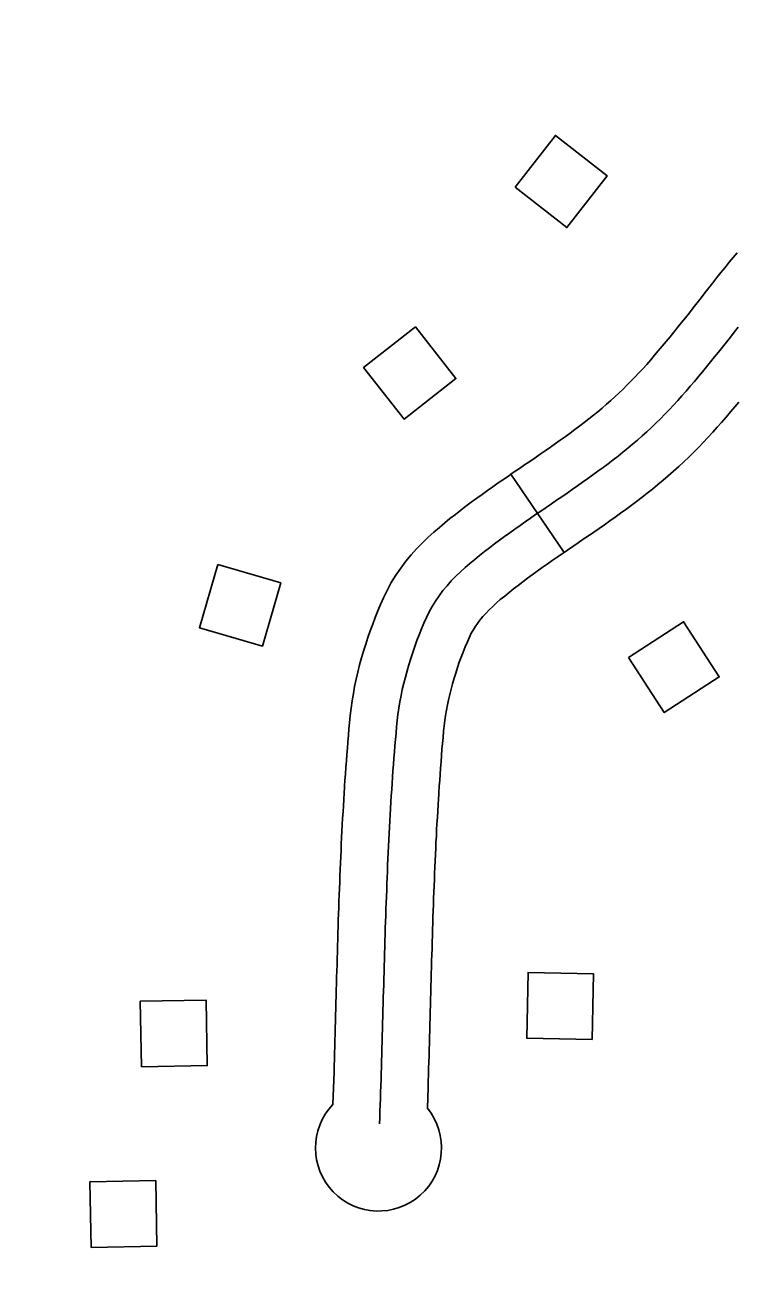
# Model space of a CAD drawing. Extents: x -19 to 366, y -4 to 359.
# Drawn here: x 138.405 to 138.6191, y 196.2978 to 196.672 of the extents above; entities that cross this region are included whole.
import ezdxf

# ---------------------------------------------------------------- set-up
doc = ezdxf.new("R2010")
doc.units = 0
for name, color, linetype in [('21', 7, 'Continuous'), ('R_ROW', 7, 'Continuous'), ('Sheet Fence', 7, 'Continuous')]:
    doc.layers.add(name, color=color, linetype=linetype)

msp = doc.modelspace()

# ---------------------------------------------------------------- linework, layer by layer
at = {"layer": '21'}
for points in [[(138.55232, 196.62325), (138.56445, 196.63879), (138.58003, 196.62663), (138.5679, 196.61109)], [(138.52236, 196.58124), (138.53453, 196.56573), (138.51898, 196.55352), (138.50681, 196.56903)], [(138.46297, 196.50982), (138.4819, 196.50432), (138.47638, 196.48533), (138.45745, 196.49083)], [(138.58645, 196.48192), (138.603, 196.49263), (138.61374, 196.47604), (138.5972, 196.46532)], [(138.57554, 196.36703), (138.55583, 196.36745), (138.55625, 196.38722), (138.57596, 196.3868)], [(138.44, 196.35888), (138.43966, 196.37859), (138.45943, 196.37894), (138.45977, 196.35923)], [(138.42486, 196.30459), (138.42452, 196.3243), (138.44429, 196.32465), (138.44463, 196.30494)]]:
    msp.add_lwpolyline(points, close=True, dxfattribs=at)
at = {"layer": 'R_ROW'}
for p, q in [((138.56709, 196.51349), (138.55107, 196.53695)), ((138.52938, 196.44067), (138.52938, 196.44067))]:
    msp.add_line(p, q, dxfattribs=at)
for points in [[(138.55107, 196.53695), (138.55208, 196.53764), (138.55366, 196.53872), (138.55521, 196.53977), (138.55675, 196.54084), (138.55836, 196.54193), (138.55989, 196.54298), (138.56142, 196.54404), (138.56297, 196.54511), (138.56445, 196.54615), (138.56593, 196.5472), (138.56737, 196.54824), (138.56886, 196.54932), (138.57033, 196.5504), (138.57176, 196.55147), (138.57312, 196.55251), (138.57449, 196.55358), (138.5759, 196.5547), (138.57721, 196.55576), (138.57849, 196.55684), (138.57984, 196.55799), (138.5811, 196.55909), (138.58231, 196.56019), (138.58355, 196.56135), (138.58479, 196.56253), (138.58598, 196.5637), (138.58714, 196.56489), (138.58838, 196.56618), (138.58958, 196.56745), (138.59073, 196.56869), (138.5919, 196.56999), (138.59311, 196.57136), (138.59429, 196.5727), (138.5954, 196.574), (138.59658, 196.57542), (138.59779, 196.57685), (138.59893, 196.57824), (138.60008, 196.57964), (138.6012, 196.58105), (138.60237, 196.58252), (138.60355, 196.584), (138.60473, 196.5855), (138.6059, 196.58699), (138.60708, 196.58849), (138.60828, 196.59), (138.60942, 196.59145), (138.61059, 196.59296), (138.61183, 196.59453), (138.61302, 196.59604), (138.61422, 196.59755), (138.61547, 196.59911), (138.61674, 196.60068), (138.61794, 196.60213), (138.61907, 196.60354)], [(138.54918, 196.51826), (138.55073, 196.51937), (138.55226, 196.52047), (138.55382, 196.52157), (138.55537, 196.52266), (138.55695, 196.52374), (138.5585, 196.52483), (138.56008, 196.5259), (138.56166, 196.52698), (138.56324, 196.52805), (138.56479, 196.52913), (138.56637, 196.5302), (138.56795, 196.53128), (138.5695, 196.53236), (138.57108, 196.53345), (138.57263, 196.53454), (138.57419, 196.53564), (138.57572, 196.53675), (138.57725, 196.53786), (138.57878, 196.53899), (138.58031, 196.54013), (138.58181, 196.54127), (138.58329, 196.54243), (138.58477, 196.54361), (138.58625, 196.5448), (138.58768, 196.54601), (138.58912, 196.54724), (138.59055, 196.54848), (138.59193, 196.54974), (138.59331, 196.55103), (138.59467, 196.55233), (138.59603, 196.55366), (138.59734, 196.555), (138.59865, 196.55636), (138.59996, 196.55774), (138.60124, 196.55914), (138.6025, 196.56054), (138.60376, 196.56196), (138.60502, 196.5634), (138.60626, 196.56484), (138.60747, 196.5663), (138.6087, 196.56776), (138.60991, 196.56923), (138.61112, 196.57071), (138.61231, 196.5722), (138.6135, 196.57369), (138.61469, 196.57519), (138.61587, 196.57669), (138.61706, 196.57819), (138.61824, 196.5797), (138.61943, 196.58121)], [(138.56709, 196.51349), (138.56808, 196.51417), (138.56966, 196.51524), (138.57127, 196.51634), (138.57283, 196.51741), (138.57438, 196.51848), (138.57601, 196.51959), (138.57759, 196.52068), (138.57919, 196.52179), (138.58082, 196.52293), (138.58245, 196.52409), (138.58406, 196.52525), (138.58564, 196.5264), (138.58723, 196.52757), (138.58885, 196.52878), (138.5905, 196.53003), (138.59209, 196.53129), (138.59365, 196.53252), (138.59529, 196.53384), (138.59688, 196.53518), (138.5984, 196.53648), (138.6, 196.53788), (138.60155, 196.5393), (138.60307, 196.54071), (138.60456, 196.54213), (138.60608, 196.54362), (138.60754, 196.54512), (138.60891, 196.54655), (138.61033, 196.54804), (138.61175, 196.54958), (138.6131, 196.55109), (138.61441, 196.55256), (138.61575, 196.55409), (138.61711, 196.55568), (138.61836, 196.55717), (138.61962, 196.55867)], [(138.55107, 196.53695), (138.55044, 196.53652), (138.54887, 196.53543), (138.54727, 196.53433), (138.54564, 196.53319), (138.54401, 196.53203), (138.54244, 196.5309), (138.54084, 196.52976), (138.53918, 196.52854), (138.53757, 196.52733), (138.53601, 196.52614), (138.5344, 196.52491), (138.53276, 196.52361), (138.53119, 196.52233), (138.52958, 196.521), (138.52788, 196.51953), (138.5262, 196.518), (138.52446, 196.51633), (138.52274, 196.51453), (138.52112, 196.51273), (138.51952, 196.5108), (138.51799, 196.50878), (138.5165, 196.50664), (138.51511, 196.50438), (138.51385, 196.50206), (138.51279, 196.49984), (138.5119, 196.49783), (138.51108, 196.49588), (138.5103, 196.49393), (138.50954, 196.49195), (138.50878, 196.48989), (138.5081, 196.48789), (138.50743, 196.48588), (138.50679, 196.48378), (138.5062, 196.48175), (138.50561, 196.47964), (138.50508, 196.47751), (138.50458, 196.47539), (138.50411, 196.47317), (138.50372, 196.47103), (138.50335, 196.46889), (138.50302, 196.46666), (138.50275, 196.46443), (138.50255, 196.46229), (138.50239, 196.46041), (138.50221, 196.45852), (138.50204, 196.45647), (138.50191, 196.45459), (138.50175, 196.4527), (138.50162, 196.45082), (138.50146, 196.44893), (138.50131, 196.44687), (138.5012, 196.44498), (138.50108, 196.44318), (138.50104, 196.44266)], [(138.51158, 196.34174), (138.51164, 196.34363), (138.51171, 196.34553), (138.51177, 196.34743), (138.51185, 196.34932), (138.51191, 196.35122), (138.51198, 196.35311), (138.51204, 196.35501), (138.5121, 196.35691), (138.51214, 196.3588), (138.5122, 196.3607), (138.51226, 196.3626), (138.51232, 196.3645), (138.51236, 196.36639), (138.51242, 196.36829), (138.51248, 196.37019), (138.51252, 196.37209), (138.51258, 196.37399), (138.51262, 196.37588), (138.51268, 196.37778), (138.51272, 196.37968), (138.51278, 196.38158), (138.51284, 196.38348), (138.51288, 196.38537), (138.51294, 196.38727), (138.513, 196.38917), (138.51304, 196.39107), (138.5131, 196.39297), (138.51316, 196.39486), (138.51322, 196.39676), (138.51326, 196.39866), (138.51332, 196.40055), (138.51339, 196.40245), (138.51345, 196.40435), (138.51353, 196.40624), (138.51359, 196.40814), (138.51365, 196.41003), (138.51374, 196.41193), (138.5138, 196.41382), (138.51389, 196.41572), (138.51395, 196.41761), (138.51403, 196.4195), (138.51412, 196.4214), (138.5142, 196.42329), (138.51429, 196.42518), (138.51438, 196.42707), (138.51448, 196.42896), (138.51457, 196.43086), (138.51468, 196.43275), (138.51479, 196.43463), (138.5149, 196.43652), (138.51501, 196.43841), (138.51511, 196.4403), (138.51525, 196.44219), (138.51538, 196.44407), (138.51549, 196.44596), (138.51562, 196.44784), (138.51578, 196.44973), (138.51591, 196.45161), (138.51607, 196.4535), (138.5162, 196.45538), (138.51636, 196.45726), (138.51654, 196.45914), (138.5167, 196.46102), (138.51688, 196.4629), (138.5171, 196.46478), (138.51738, 196.46666), (138.5177, 196.46854), (138.51805, 196.47042), (138.51844, 196.47229), (138.51888, 196.47416), (138.51935, 196.47602), (138.51986, 196.47787), (138.5204, 196.47971), (138.52096, 196.48154), (138.52157, 196.48336), (138.52218, 196.48516), (138.52283, 196.48695), (138.52351, 196.48872), (138.52422, 196.49048), (138.52495, 196.49221), (138.5257, 196.49392), (138.5265, 196.4956), (138.5274, 196.49725), (138.5284, 196.49886), (138.52949, 196.50044), (138.53065, 196.50197), (138.53188, 196.50345), (138.53317, 196.50489), (138.5345, 196.50628), (138.5359, 196.50762), (138.53731, 196.50891), (138.53874, 196.51014), (138.5402, 196.51134), (138.54165, 196.51253), (138.54313, 196.5137), (138.54464, 196.51486), (138.54614, 196.516), (138.54765, 196.51714), (138.54918, 196.51826)], [(138.52938, 196.44067), (138.52942, 196.44119), (138.52956, 196.44317), (138.52967, 196.44505), (138.52979, 196.44676), (138.52994, 196.44864), (138.53008, 196.45052), (138.53023, 196.45241), (138.53036, 196.45429), (138.53051, 196.45599), (138.53069, 196.45787), (138.53084, 196.45975), (138.531, 196.46137), (138.53118, 196.4629), (138.53141, 196.46443), (138.53169, 196.46605), (138.53198, 196.46767), (138.53231, 196.46919), (138.53269, 196.4708), (138.53308, 196.4724), (138.53353, 196.47399), (138.53401, 196.47565), (138.53449, 196.47721), (138.53503, 196.47884), (138.53557, 196.48044), (138.53613, 196.48196), (138.53673, 196.48352), (138.53735, 196.48507), (138.53799, 196.48659), (138.53862, 196.488), (138.53916, 196.48915), (138.53969, 196.49012), (138.54029, 196.49109), (138.54099, 196.49209), (138.54177, 196.49313), (138.54265, 196.49418), (138.5436, 196.49524), (138.54454, 196.49623), (138.54561, 196.49725), (138.54674, 196.49829), (138.5479, 196.49928), (138.54921, 196.50036), (138.55054, 196.50145), (138.55186, 196.5025), (138.55326, 196.50357), (138.55471, 196.50467), (138.55612, 196.50573), (138.55751, 196.50675), (138.55902, 196.50784), (138.56051, 196.50891), (138.56199, 196.50995), (138.56347, 196.51099), (138.56502, 196.51206), (138.56656, 196.51313), (138.56709, 196.51349)], [(138.50104, 196.44267), (138.50094, 196.44121), (138.50082, 196.43923), (138.50072, 196.43734), (138.50061, 196.43545), (138.5005, 196.43357), (138.50038, 196.43159), (138.5003, 196.42969), (138.50019, 196.4278), (138.5001, 196.42582), (138.50001, 196.42393), (138.49993, 196.42203), (138.49984, 196.42014), (138.49975, 196.41816), (138.49969, 196.41627), (138.49961, 196.41437), (138.49955, 196.41248), (138.49946, 196.41058), (138.4994, 196.4086), (138.49934, 196.40679), (138.49925, 196.40489), (138.49919, 196.40291), (138.49913, 196.40101), (138.49906, 196.39903), (138.49902, 196.39713), (138.49897, 196.39532), (138.4989, 196.39342), (138.49884, 196.39144), (138.4988, 196.38954), (138.49874, 196.38773), (138.49868, 196.38575), (138.49864, 196.38385), (138.49858, 196.38204), (138.49852, 196.38005), (138.49848, 196.37815), (138.49842, 196.37626), (138.49838, 196.37436), (138.49832, 196.37246), (138.49828, 196.37056), (138.49822, 196.36875), (138.49816, 196.36676), (138.49812, 196.36487), (138.49806, 196.36306), (138.498, 196.36116), (138.49794, 196.35918), (138.4979, 196.35728), (138.49758, 196.34752)], [(138.52597, 196.3464), (138.52617, 196.35265), (138.52623, 196.35455), (138.5263, 196.35654), (138.52634, 196.35843), (138.5264, 196.36024), (138.52646, 196.36214), (138.52652, 196.36413), (138.52656, 196.36602), (138.52662, 196.36783), (138.52668, 196.36982), (138.52672, 196.37172), (138.52678, 196.37362), (138.52682, 196.37551), (138.52688, 196.37741), (138.52692, 196.37931), (138.52698, 196.38112), (138.52704, 196.38311), (138.52708, 196.385), (138.52714, 196.38681), (138.5272, 196.3888), (138.52724, 196.3907), (138.5273, 196.39251), (138.52736, 196.3944), (138.52742, 196.39639), (138.52746, 196.39829), (138.52752, 196.40009), (138.52758, 196.40199), (138.52764, 196.4038), (138.52773, 196.4057), (138.52779, 196.40768), (138.52785, 196.40948), (138.52793, 196.41138), (138.528, 196.41327), (138.52808, 196.41516), (138.52814, 196.41706), (138.52822, 196.41886), (138.52831, 196.42076), (138.52839, 196.42265), (138.52848, 196.42454), (138.52856, 196.42635), (138.52867, 196.42823), (138.52876, 196.43013), (138.52886, 196.43193), (138.52897, 196.43381), (138.52908, 196.4357), (138.52919, 196.43759), (138.52929, 196.43939), (138.52938, 196.44067)]]:
    msp.add_lwpolyline(points, dxfattribs=at)
msp.add_arc((138.51128, 196.33445), 0.01894, 136.3294, 39.144, dxfattribs=at)
at = {"layer": 'Sheet Fence'}
for points in [[(146.77834, 1.69699), (146.57878, 10.31313), (146.37852, 18.92942), (146.17757, 27.54584), (145.97591, 36.16241), (145.77356, 44.77911), (145.57052, 53.39596), (145.36679, 62.01295), (145.16236, 70.63008), (144.95724, 79.24735), (144.75142, 87.86477), (144.54492, 96.48232), (144.33773, 105.10002), (144.12986, 113.71787), (143.92129, 122.33585), (143.71204, 130.95398), (143.5021, 139.57225), (143.29148, 148.19067), (143.08018, 156.80923), (142.8682, 165.42794), (142.65553, 174.04679), (142.44218, 182.66579), (142.22816, 191.28493), (142.01345, 199.90421), (141.79807, 208.52365), (141.58202, 217.14322), (141.36528, 225.76295), (141.14788, 234.38282), (140.9298, 243.00284), (140.71105, 251.623), (140.49162, 260.24332), (140.27153, 268.86377), (140.05077, 277.48438), (139.82934, 286.10514), (139.60724, 294.72604), (139.38447, 303.34709), (139.16105, 311.96829), (138.93695, 320.58964), (138.7122, 329.21114), (138.48678, 337.83278), (138.2607, 346.45458)], [(139.44064, 1.53154), (139.25106, 10.14733), (139.06082, 18.76327), (138.86992, 27.37935), (138.67836, 35.99557), (138.48613, 44.61194), (138.29325, 53.22845), (138.09971, 61.84511), (137.9055, 70.46191), (137.71065, 79.07885), (137.51513, 87.69595), (137.31896, 96.31318), (137.12214, 104.93057), (136.92466, 113.54809), (136.72653, 122.16577), (136.52775, 130.78359), (136.32832, 139.40156), (136.12824, 148.01968), (135.9275, 156.63794), (135.72612, 165.25636), (135.5241, 173.87492), (135.32143, 182.49362), (135.11811, 191.11248), (134.91415, 199.73149), (134.70954, 208.35064), (134.50429, 216.96995), (134.2984, 225.5894), (134.09187, 234.209), (133.8847, 242.82876), (133.6769, 251.44866), (133.46845, 260.06872), (133.25937, 268.68892), (133.04965, 277.30928), (132.8393, 285.92978), (132.62831, 294.55044), (132.41669, 303.17125), (132.20444, 311.79221), (131.99156, 320.41333), (131.77805, 329.0346), (131.56391, 337.65601), (131.34914, 346.27759)], [(0, 189.51617), (7.11214, 189.52059), (14.22427, 189.53386), (21.33637, 189.55597), (28.44845, 189.58693), (35.56048, 189.62672), (42.67245, 189.67537), (49.78436, 189.73285), (56.89619, 189.79918), (64.00793, 189.87436), (71.11958, 189.95838), (78.23111, 190.05124), (85.34253, 190.15294), (92.45381, 190.26349), (99.56495, 190.38288), (106.67593, 190.51112), (113.78675, 190.6482), (120.89739, 190.79412), (128.00785, 190.94888), (135.11811, 191.11248), (142.22816, 191.28493), (149.33799, 191.46621), (156.44759, 191.65634), (163.55694, 191.85531), (170.66605, 192.06312), (177.77489, 192.27977), (184.88345, 192.50526), (191.99173, 192.73959), (199.09971, 192.98276), (206.20739, 193.23477), (213.31474, 193.49561), (220.42177, 193.7653), (227.52845, 194.04382), (234.63479, 194.33118), (241.74076, 194.62738), (248.84635, 194.93241), (255.95157, 195.24628), (263.05638, 195.56898), (270.16079, 195.90052), (277.26478, 196.24089), (284.36834, 196.5901), (291.47147, 196.94814), (298.57414, 197.31501), (305.67635, 197.69072), (312.77809, 198.07525), (319.87934, 198.46862), (326.9801, 198.87082), (334.08035, 199.28185), (341.18009, 199.7017)]]:
    msp.add_spline(points, degree=3, dxfattribs=at)

doc.saveas('drawing.dxf')
